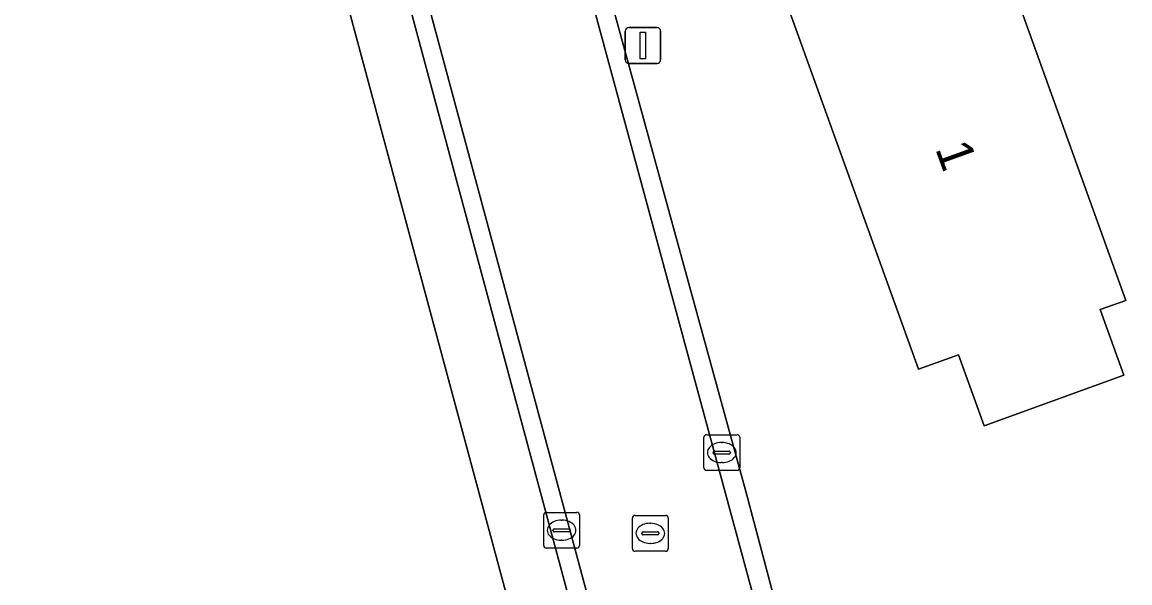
# Model space of a CAD drawing. Extents: x 162661 to 163484, y 380247 to 381230.
# Drawn here: x 162819.99 to 162850.94, y 380777.81 to 380793.46 of the extents above; entities that cross this region are included whole.
import ezdxf

# ---------------------------------------------------------------- set-up
doc = ezdxf.new("R2010")
doc.units = 0
for name, color, linetype in [('IMGEO_Erf', 7, 'Continuous'), ('IMGEO_Kolk', 7, 'Continuous'), ('IMGEO_Lichtmast', 7, 'Continuous'), ('IMGEO_Loofbos', 7, 'Continuous'), ('IMGEO_Pand', 7, 'Continuous'), ('IMGEO_Pand_nummerreeks', 7, 'Continuous'), ('IMGEO_Rijbaan_lokaal_gesloten', 7, 'Continuous'), ('IMGEO_Rijbaan_lokaal_open', 7, 'Continuous'), ('IMGEO_Rioolput', 7, 'Continuous'), ('IMGEO_Voetpad_open', 7, 'Continuous')]:
    doc.layers.add(name, color=color, linetype=linetype)

msp = doc.modelspace()

# ---------------------------------------------------------------- linework, layer by layer
at = {"layer": 'IMGEO_Erf'}
msp.add_lwpolyline([(162980.011, 380860.673), (162972.81, 380858.32), (162965.533, 380856.211), (162947.405, 380851.384), (162881.58, 380833.855), (162829.67, 380819.973), (162829.461, 380819.913), (162834.599, 380800.825), (162835.049, 380799.153), (162840.23, 380780.296), (162849.091, 380746.861), (162850.394, 380741.856), (162851.047, 380739.531), (162885.452, 380750), (162905.036, 380755.959), (162905.139, 380755.989), (162904.475, 380758.253), (162892.914, 380805.776)], dxfattribs=at)
msp.add_lwpolyline([(162846.863, 380782.19), (162846.147, 380784.174), (162845.036, 380783.773), (162841.318, 380794.083), (162843.205, 380794.764), (162840.427, 380802.469), (162846.288, 380804.582), (162847.922, 380800.05), (162849.683, 380800.685), (162850.815, 380797.547), (162847.046, 380796.188), (162850.829, 380785.694), (162850.111, 380785.436), (162850.772, 380783.603)], close=True, dxfattribs=at)
at = {"layer": 'IMGEO_Kolk'}
for p, q in [((162839.111, 380781.945), (162839.963, 380781.945)), ((162839.036, 380781.019), (162839.036, 380781.871)), ((162839.524, 380781.725), (162839.549, 380781.725)), ((162840.037, 380781.871), (162840.037, 380781.019)), ((162839.295, 380781.439), (162839.295, 380781.451)), ((162839.733, 380781.402), (162839.335, 380781.402)), ((162839.338, 380781.488), (162839.736, 380781.488)), ((162839.779, 380781.451), (162839.779, 380781.439)), ((162839.547, 380781.165), (162839.522, 380781.165)), ((162839.963, 380780.945), (162839.111, 380780.945)), ((162834.635, 380779.777), (162835.487, 380779.777)), ((162834.56, 380778.851), (162834.56, 380779.703)), ((162835.048, 380779.557), (162835.073, 380779.557)), ((162835.561, 380779.703), (162835.561, 380778.851)), ((162834.819, 380779.271), (162834.819, 380779.283)), ((162835.257, 380779.234), (162834.859, 380779.234)), ((162834.862, 380779.32), (162835.26, 380779.32)), ((162835.303, 380779.283), (162835.303, 380779.271)), ((162835.071, 380778.997), (162835.046, 380778.997)), ((162835.487, 380778.777), (162834.635, 380778.777))]:
    msp.add_line(p, q, dxfattribs=at)
for points in [[(162839.111, 380781.945), (162839.963, 380781.945)], [(162839.036, 380781.019), (162839.036, 380781.871)], [(162840.037, 380781.871), (162840.037, 380781.019)], [(162839.963, 380780.945), (162839.111, 380780.945)], [(162834.635, 380779.777), (162835.487, 380779.777)], [(162834.56, 380778.851), (162834.56, 380779.703)], [(162835.561, 380779.703), (162835.561, 380778.851)], [(162835.487, 380778.777), (162834.635, 380778.777)]]:
    msp.add_lwpolyline(points, dxfattribs=at)
for centre, radius, start, end in [((162839.113, 380781.869), 0.0765, 91.552, 178.448), ((162839.113, 380781.869), 0.0765, 91.552, 178.448), ((162839.961, 380781.869), 0.0765, 1.552, 88.448), ((162839.961, 380781.869), 0.0765, 1.552, 88.448), ((162839.335, 380781.448), 0.0403, 85.8775, 175.7526), ((162839.332, 380781.438), 0.0366, 178.938, 274.7102), ((162839.736, 380781.445), 0.043, 264.8664, 352.4533), ((162839.74, 380781.45), 0.0386, 1.7309, 96.639), ((162839.113, 380781.021), 0.0765, 181.552, 268.448), ((162839.113, 380781.021), 0.0765, 181.552, 268.448), ((162839.961, 380781.021), 0.0765, 271.552, 358.448), ((162839.961, 380781.021), 0.0765, 271.552, 358.448), ((162834.637, 380779.701), 0.0765, 91.552, 178.448), ((162834.637, 380779.701), 0.0765, 91.552, 178.448), ((162835.485, 380779.701), 0.0765, 1.552, 88.448), ((162835.485, 380779.701), 0.0765, 1.552, 88.448), ((162834.859, 380779.28), 0.0403, 85.8775, 175.7526), ((162834.856, 380779.27), 0.0366, 178.938, 274.7102), ((162835.26, 380779.277), 0.043, 264.8664, 352.4533), ((162835.264, 380779.282), 0.0386, 1.7309, 96.639), ((162834.637, 380778.853), 0.0765, 181.552, 268.448), ((162834.637, 380778.853), 0.0765, 181.552, 268.448), ((162835.485, 380778.853), 0.0765, 271.552, 358.448), ((162835.485, 380778.853), 0.0765, 271.552, 358.448)]:
    msp.add_arc(centre, radius, start, end, dxfattribs=at)
for centre, major_axis, ratio, start_param, end_param in [((162839.523, 380781.445), (-0.387, 0.002), 0.722429, 4.712389, 7.853982), ((162839.548, 380781.445), (-0.39, 0.002), 0.717154, 1.570796, 4.712389), ((162835.047, 380779.277), (-0.387, 0.002), 0.722429, 4.712389, 7.853982), ((162835.072, 380779.277), (-0.39, 0.002), 0.717154, 1.570796, 4.712389)]:
    msp.add_ellipse(centre, major_axis=major_axis, ratio=ratio, start_param=start_param, end_param=end_param, dxfattribs=at)
at = {"layer": 'IMGEO_Lichtmast'}
for p, q in [((162836.837, 380792.407), (162836.837, 380793.207)), ((162836.837, 380793.207), (162836.837, 380792.407)), ((162836.937, 380793.307), (162837.727, 380793.307)), ((162837.727, 380793.307), (162836.937, 380793.307)), ((162837.827, 380793.207), (162837.827, 380792.407)), ((162837.827, 380792.407), (162837.827, 380793.207)), ((162837.727, 380792.307), (162836.937, 380792.307)), ((162836.937, 380792.307), (162837.727, 380792.307))]:
    msp.add_line(p, q, dxfattribs=at)
msp.add_lwpolyline([(162837.257, 380793.182), (162837.407, 380793.182), (162837.407, 380792.432), (162837.257, 380792.432), (162837.257, 380793.182)], dxfattribs=at)
for centre, start, end in [((162836.937, 380793.207), 90, 180), ((162836.937, 380793.207), 90, 180), ((162837.727, 380793.207), 0, 90), ((162837.727, 380793.207), 360, 90), ((162836.937, 380792.407), 180, 270), ((162836.937, 380792.407), 180, 270), ((162837.727, 380792.407), 270, 0), ((162837.727, 380792.407), 270, 0)]:
    msp.add_arc(centre, 0.1, start, end, dxfattribs=at)
at = {"layer": 'IMGEO_Loofbos'}
msp.add_lwpolyline([(162807.252, 380722.389), (162841.321, 380731.523), (162845.6, 380732.652), (162822.925, 380816.802)], dxfattribs=at)
at = {"layer": 'IMGEO_Pand'}
msp.add_lwpolyline([(162840.427, 380802.469), (162843.205, 380794.764), (162841.318, 380794.083), (162845.036, 380783.773), (162846.147, 380784.174), (162846.863, 380782.19), (162850.772, 380783.603), (162850.111, 380785.436), (162850.829, 380785.694), (162847.046, 380796.188), (162850.815, 380797.547), (162849.683, 380800.685), (162847.922, 380800.05), (162846.288, 380804.582)], close=True, dxfattribs=at)
at = {"layer": 'IMGEO_Rijbaan_lokaal_gesloten'}
msp.add_lwpolyline([(162825, 380817.481), (162845.757, 380740.437), (162850.036, 380741.572), (162849.986, 380741.76), (162848.978, 380745.879), (162834.489, 380799.29)], dxfattribs=at)
at = {"layer": 'IMGEO_Rijbaan_lokaal_open'}
for points in [[(162828.98, 380819.787), (162834.489, 380799.29), (162848.978, 380745.879), (162849.986, 380741.76), (162850.036, 380741.572), (162850.617, 380739.4)], [(162840.23, 380780.296), (162835.049, 380799.153), (162834.599, 380800.825), (162829.461, 380819.913)], [(162860.769, 380684.719), (162851.505, 380719.104), (162847.713, 380733.179), (162845.757, 380740.437), (162825, 380817.481)], [(162824.53, 380817.239), (162847.206, 380733.053), (162847.761, 380730.994), (162858.866, 380689.767), (162860.249, 380684.631)], [(162851.047, 380739.531), (162850.394, 380741.856), (162849.091, 380746.861), (162840.23, 380780.296)]]:
    msp.add_lwpolyline(points, dxfattribs=at)
at = {"layer": 'IMGEO_Rioolput'}
for p, q in [((162837.039, 380778.765), (162837.039, 380779.617)), ((162837.114, 380779.691), (162837.966, 380779.691)), ((162837.527, 380779.471), (162837.552, 380779.471)), ((162838.04, 380779.617), (162838.04, 380778.765)), ((162837.298, 380779.185), (162837.298, 380779.197)), ((162837.736, 380779.148), (162837.338, 380779.148)), ((162837.341, 380779.234), (162837.739, 380779.234)), ((162837.782, 380779.197), (162837.782, 380779.185)), ((162837.55, 380778.911), (162837.525, 380778.911)), ((162837.966, 380778.691), (162837.114, 380778.691))]:
    msp.add_line(p, q, dxfattribs=at)
for points in [[(162837.039, 380778.765), (162837.039, 380779.617)], [(162837.114, 380779.691), (162837.966, 380779.691)], [(162838.04, 380779.617), (162838.04, 380778.765)], [(162837.966, 380778.691), (162837.114, 380778.691)]]:
    msp.add_lwpolyline(points, dxfattribs=at)
for centre, radius, start, end in [((162837.116, 380779.615), 0.0765, 91.552, 178.448), ((162837.116, 380779.615), 0.0765, 91.552, 178.448), ((162837.964, 380779.615), 0.0765, 1.552, 88.448), ((162837.964, 380779.615), 0.0765, 1.552, 88.448), ((162837.338, 380779.194), 0.0403, 85.8775, 175.7526), ((162837.335, 380779.184), 0.0366, 178.938, 274.7102), ((162837.739, 380779.191), 0.043, 264.8664, 352.4533), ((162837.743, 380779.196), 0.0386, 1.7309, 96.639), ((162837.116, 380778.767), 0.0765, 181.552, 268.448), ((162837.116, 380778.767), 0.0765, 181.552, 268.448), ((162837.964, 380778.767), 0.0765, 271.552, 358.448), ((162837.964, 380778.767), 0.0765, 271.552, 358.448)]:
    msp.add_arc(centre, radius, start, end, dxfattribs=at)
for centre, major_axis, ratio, start_param, end_param in [((162837.526, 380779.191), (-0.387, 0.002), 0.722429, 4.712389, 7.853982), ((162837.551, 380779.191), (-0.39, 0.002), 0.717154, 1.570796, 4.712389)]:
    msp.add_ellipse(centre, major_axis=major_axis, ratio=ratio, start_param=start_param, end_param=end_param, dxfattribs=at)
at = {"layer": 'IMGEO_Voetpad_open'}
msp.add_lwpolyline([(162824.53, 380817.239), (162822.925, 380816.802), (162845.6, 380732.652), (162847.761, 380730.994), (162847.206, 380733.053)], close=True, dxfattribs=at)

# ---------------------------------------------------------------- texts
at = {"layer": 'IMGEO_Pand_nummerreeks'}
msp.add_text('1', height=1, rotation=289.8304, dxfattribs=at).set_placement((162845.493, 380789.935))

doc.saveas('drawing.dxf')
